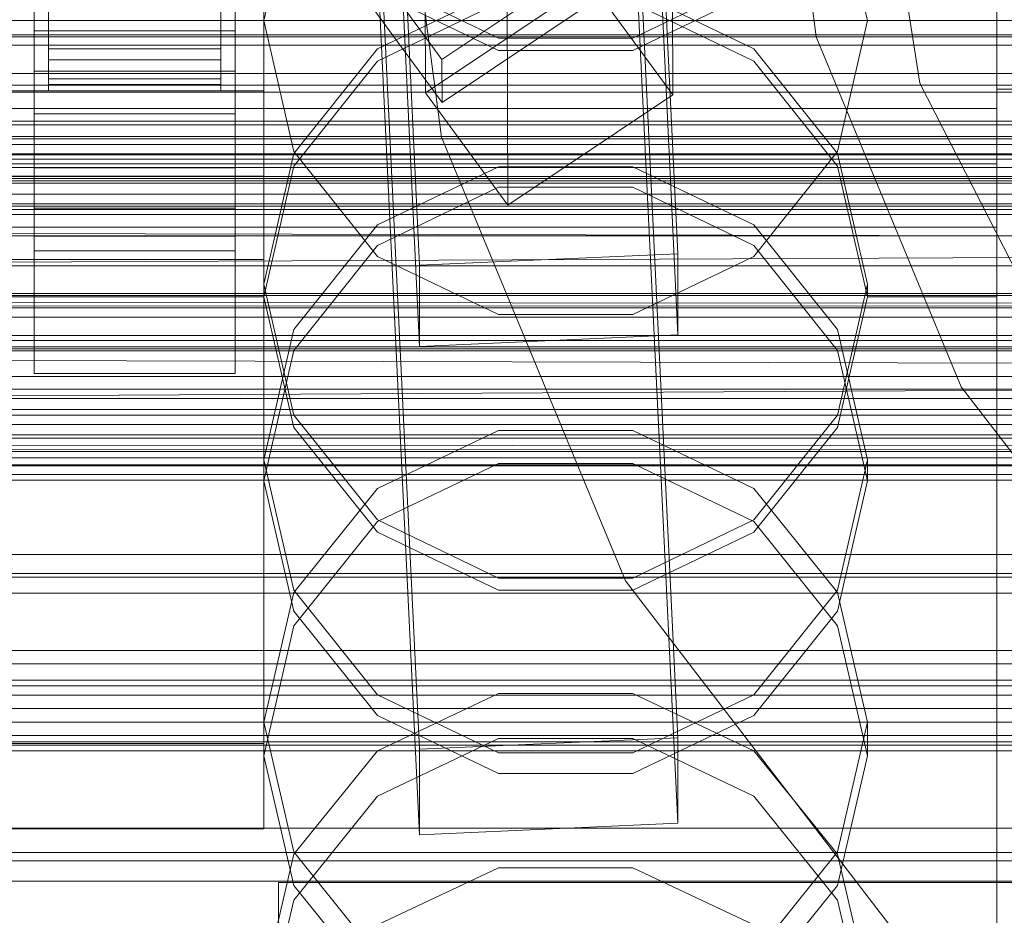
# Model space of a CAD drawing. Header units: millimetres. Extents: x -4395 to 65662, y -65530 to 6847.
# Tile 289 of 656: x 132 to 201, y -34337 to -34275. Entities that reach past the tile are written whole.
import ezdxf

# ---------------------------------------------------------------- set-up
doc = ezdxf.new("R2010")
doc.units = ezdxf.units.MM
for name, color, linetype, lineweight in [('COTAS_O', 1, 'Continuous', 0), ('COTAS_P', 1, 'Continuous', 0), ('frontal_briquetadora', 7, 'Continuous', 0), ('frontal_C01', 7, 'Continuous', 0), ('frontal_C02', 7, 'Continuous', 0), ('frontal_C03', 7, 'Continuous', 0), ('frontal_mezcladora', 7, 'Continuous', 0), ('frontal_secador', 7, 'Continuous', 0)]:
    doc.layers.add(name, color=color, linetype=linetype, lineweight=lineweight)
doc.dimstyles.new('R19_100', dxfattribs={"dimtxt": 250, "dimasz": 150, "dimexe": 150, "dimexo": 80, "dimgap": 100, "dimtad": 1, "dimtih": 1, "dimtoh": 1, "dimdsep": 46, "dimcen": 0.09, "dimadec": 0, "dimazin": 0, "dimtfac": 1, "dimtdec": 4, "dimtofl": 0, "dimtmove": 0, "dimatfit": 3, "dimfxl": 1, "dimtolj": 1, "dimtzin": 0, "dimarcsym": 0})

# ---------------------------------------------------------------- blocks, each defined once
blk = doc.blocks.new('DIM_R33_43')
at = {"layer": 'COTAS_O'}
for p, q in [((-1725, -33700), (-1575, -33655)), ((1725, -33700), (1575, -33655)), ((-1725, -34400), (-1725, -33700)), ((-1725, -33700), (1725, -33700)), ((-1725, -33700), (-1575, -33745)), ((1725, -33700), (1575, -33745)), ((1725, -34400), (1725, -33700))]:
    blk.add_line(p, q, dxfattribs=at)
blk.add_text('3450 O', height=250, dxfattribs=at).set_placement((0, -33600))
blk = doc.blocks.new('DIM_R33_44')
at = {"layer": 'COTAS_P'}
for p, q in [((-150, -32200), (550, -32200)), ((550, -32200), (505, -32350)), ((550, -34800), (550, -32200)), ((550, -32200), (595, -32350)), ((550, -34800), (505, -34650)), ((550, -34800), (595, -34650)), ((-150, -34800), (550, -34800))]:
    blk.add_line(p, q, dxfattribs=at)
blk.add_text('2600 P', height=250, rotation=90, dxfattribs=at).set_placement((450, -33500))
blk = doc.blocks.new('DIM_R33_47')
at = {"layer": 'COTAS_O'}
for p, q in [((-650, -34200), (-500, -34155)), ((650, -34200), (500, -34155)), ((-650, -34900), (-650, -34200)), ((-650, -34200), (650, -34200)), ((-650, -34200), (-500, -34245)), ((650, -34200), (500, -34245)), ((650, -34900), (650, -34200))]:
    blk.add_line(p, q, dxfattribs=at)
blk.add_text('1300 O', height=250, dxfattribs=at).set_placement((0, -34100))

msp = doc.modelspace()

# ---------------------------------------------------------------- linework, layer by layer
at = {"layer": 'frontal_briquetadora'}
for p, q in [((200, -34275), (200, -34100)), ((200, -34275), (200, -34255.133)), ((200, -34275), (200, -34255.545)), ((200, -34275.621), (200, -34255.753)), ((200, -34275), (200, -34255.979)), ((200, -34275), (200, -34257.779)), ((200, -34277.979), (200, -34260.611)), ((200, -34260.694), (200, -34279.784)), ((200, -34261.61), (200, -34281.116)), ((200, -34265.027), (200, -34282.059)), ((151.08, -34265.888), (149, -34275)), ((191, -34275), (188.92, -34265.888)), ((200, -34284.973), (200, -34267.941)), ((200, -34288.446), (200, -34268.879)), ((200, -34288.435), (200, -34268.884)), ((200, -34289.306), (200, -34270.216)), ((156.906, -34272.168), (165.326, -34276.228)), ((174.674, -34276.228), (183.094, -34272.168)), ((200, -34272.021), (200, -34289.389)), ((165.327, -34272.915), (156.907, -34276.965)), ((165.327, -34277.085), (156.907, -34273.035)), ((183.093, -34276.965), (174.673, -34272.915)), ((183.093, -34273.035), (174.673, -34277.085)), ((156.906, -34277.832), (165.326, -34273.772)), ((174.674, -34273.772), (183.094, -34277.832)), ((200, -34274.379), (200, -34294.247)), ((200, -34275), (-160, -34275)), ((149, -34275), (131, -34275)), ((151.08, -34284.112), (149, -34275)), ((191, -34275), (188.92, -34284.112)), ((200, -34275), (191, -34275)), ((750, -34275), (200, -34275)), ((200, -34275), (200, -34294.5)), ((200, -34275), (200, -34294.021)), ((200, -34275), (200, -34292.221)), ((200, -34275), (200, -34294.515)), ((200, -34275), (200, -34294.867)), ((200, -34275), (204, -34275)), ((200, -34295.487), (200, -34275.621)), ((165.326, -34276.228), (174.674, -34276.228)), ((156.907, -34276.965), (151.08, -34284.263)), ((174.673, -34277.085), (165.327, -34277.085)), ((188.92, -34284.263), (183.093, -34276.965)), ((151.08, -34285.14), (156.906, -34277.832)), ((183.094, -34277.832), (188.92, -34285.14)), ((200, -34293.039), (200, -34277.979)), ((750, -34279.784), (200, -34279.784)), ((200, -34279.784), (200, -34298.691)), ((200, -34281.116), (-160, -34281.116)), ((200, -34281.116), (200, -34300.517)), ((200, -34281.121), (200, -34300.538)), ((200, -34282.059), (200, -34296.162)), ((151.08, -34284.263), (149, -34293.364)), ((156.906, -34291.418), (151.08, -34284.112)), ((188.92, -34284.112), (183.094, -34291.418)), ((191, -34293.364), (188.92, -34284.263)), ((-160, -34284.973), (200, -34284.973)), ((149, -34294.247), (151.08, -34285.14)), ((156.907, -34289.221), (165.327, -34285.179)), ((165.327, -34285.179), (174.673, -34285.179)), ((174.673, -34285.179), (183.093, -34289.221)), ((188.92, -34285.14), (191, -34294.247)), ((200, -34302.341), (200, -34284.973)), ((165.326, -34286.607), (156.906, -34290.664)), ((174.674, -34286.607), (165.326, -34286.607)), ((183.094, -34290.664), (174.674, -34286.607)), ((200, -34307.656), (200, -34288.435)), ((200, -34307.682), (200, -34288.446)), ((-160, -34289.389), (200, -34289.389)), ((151.08, -34296.503), (156.907, -34289.221)), ((183.093, -34289.221), (188.92, -34296.503)), ((200, -34307.847), (200, -34289.306)), ((200, -34289.389), (200, -34306.421)), ((156.906, -34290.664), (151.08, -34297.965)), ((188.92, -34297.964), (183.094, -34290.664)), ((165.326, -34295.473), (156.906, -34291.418)), ((183.094, -34291.418), (174.674, -34295.473)), ((200, -34292.221), (200, -34306.82)), ((200, -34303.498), (200, -34293.039)), ((149, -34293.364), (149, -34294.247)), ((149, -34293.364), (151.08, -34302.464)), ((188.92, -34302.464), (191, -34293.364)), ((191, -34293.364), (191, -34294.247)), ((149, -34294.247), (131, -34294.247)), ((151.08, -34303.343), (149, -34294.247)), ((191, -34294.247), (188.92, -34303.343)), ((200, -34294.247), (191, -34294.247)), ((200, -34294.021), (200, -34312.312)), ((200, -34294.247), (200, -34314.065)), ((200, -34294.5), (200, -34313.519)), ((200, -34294.515), (200, -34313.55)), ((200, -34294.867), (200, -34314.683)), ((174.674, -34295.473), (165.326, -34295.473)), ((200, -34315.301), (200, -34295.487)), ((149, -34305.584), (151.08, -34296.503)), ((188.92, -34296.503), (191, -34305.584)), ((200, -34296.162), (200, -34305.188)), ((151.08, -34297.965), (149, -34307.055)), ((191, -34307.055), (188.92, -34297.964)), ((200, -34298.691), (200, -34316.687)), ((200, -34300.517), (200, -34319.289)), ((200, -34300.538), (200, -34319.325)), ((151.08, -34302.464), (156.907, -34309.762)), ((183.093, -34309.762), (188.92, -34302.464)), ((200, -34317.401), (200, -34302.341)), ((156.906, -34310.629), (151.08, -34303.343)), ((188.92, -34303.343), (183.094, -34310.629)), ((156.907, -34307.571), (165.327, -34303.551)), ((165.327, -34303.551), (174.673, -34303.551)), ((174.673, -34303.551), (183.093, -34307.571)), ((200, -34307.765), (200, -34303.498)), ((200, -34305.188), (200, -34307.765)), ((149, -34305.584), (149, -34307.055)), ((151.08, -34314.665), (149, -34305.584)), ((165.326, -34305.831), (156.906, -34309.876)), ((174.674, -34305.831), (165.326, -34305.831)), ((183.094, -34309.876), (174.674, -34305.831)), ((191, -34305.584), (188.92, -34314.665)), ((191, -34305.584), (191, -34307.055)), ((200, -34306.421), (200, -34320.524)), ((200, -34306.82), (200, -34316.575)), ((149, -34307.055), (151.08, -34316.128)), ((151.08, -34314.816), (156.907, -34307.571)), ((183.093, -34307.571), (188.92, -34314.816)), ((188.92, -34316.128), (191, -34307.055)), ((200, -34326.072), (200, -34307.656)), ((200, -34326.113), (200, -34307.682)), ((200, -34325.125), (200, -34307.847)), ((156.906, -34309.876), (151.08, -34317.151)), ((156.907, -34309.762), (165.327, -34313.812)), ((174.673, -34313.812), (183.093, -34309.762)), ((188.92, -34317.151), (183.094, -34309.876)), ((165.326, -34314.669), (156.906, -34310.629)), ((183.094, -34310.629), (174.674, -34314.669)), ((200, -34312.312), (200, -34329.168)), ((200, -34313.519), (200, -34331.59)), ((200, -34313.55), (200, -34331.635)), ((165.327, -34313.812), (174.673, -34313.812)), ((200, -34314.065), (200, -34333.784)), ((149, -34323.849), (151.08, -34314.816)), ((156.907, -34321.948), (151.08, -34314.665)), ((174.674, -34314.669), (165.326, -34314.669)), ((188.92, -34314.665), (183.093, -34321.948)), ((188.92, -34314.816), (191, -34323.849)), ((200, -34314.683), (200, -34334.398)), ((200, -34335.011), (200, -34315.301)), ((151.08, -34316.128), (156.906, -34323.39)), ((183.094, -34323.39), (188.92, -34316.128)), ((151.08, -34317.151), (149, -34326.199)), ((191, -34326.199), (188.92, -34317.151)), ((200, -34316.575), (200, -34320)), ((200, -34316.687), (200, -34333.081)), ((200, -34327.861), (200, -34317.401)), ((200, -34319.289), (200, -34336.971)), ((200, -34319.325), (200, -34337.021)), ((200, -34320.524), (200, -34329.551)), ((165.327, -34321.854), (156.907, -34325.844)), ((165.327, -34325.989), (156.907, -34321.948)), ((174.673, -34321.854), (165.327, -34321.854)), ((183.093, -34325.844), (174.673, -34321.854)), ((183.093, -34321.948), (174.673, -34325.989)), ((149, -34323.849), (149, -34326.199)), ((149, -34323.849), (151.08, -34332.883)), ((156.906, -34323.39), (165.326, -34327.416)), ((174.674, -34327.416), (183.094, -34323.39)), ((188.92, -34332.883), (191, -34323.849)), ((191, -34323.849), (191, -34326.199)), ((156.906, -34329.005), (165.326, -34324.981)), ((165.326, -34324.981), (174.674, -34324.981)), ((174.674, -34324.981), (183.094, -34329.005)), ((200, -34340.477), (200, -34325.125)), ((156.907, -34325.844), (151.08, -34333.033)), ((174.673, -34325.989), (165.327, -34325.989)), ((188.92, -34333.033), (183.093, -34325.844)), ((200, -34343.231), (200, -34326.072)), ((151.08, -34335.219), (149, -34326.199)), ((191, -34326.199), (188.92, -34335.22)), ((200, -34343.286), (200, -34326.113)), ((165.326, -34327.416), (174.674, -34327.416)), ((200, -34332.127), (200, -34327.861)), ((151.08, -34336.235), (156.906, -34329.005)), ((183.094, -34329.005), (188.92, -34336.235)), ((200, -34329.168), (200, -34343.943)), ((200, -34329.551), (200, -34332.127)), ((200, -34331.59), (200, -34348.267)), ((200, -34331.635), (200, -34348.326)), ((151.08, -34332.883), (156.907, -34340.127)), ((183.093, -34340.127), (188.92, -34332.883)), ((151.08, -34333.033), (149, -34341.997)), ((191, -34341.997), (188.92, -34333.033)), ((200, -34333.081), (200, -34347.243)), ((156.907, -34337.96), (165.327, -34333.996)), ((165.327, -34333.996), (174.673, -34333.996)), ((174.673, -34333.996), (183.093, -34337.96)), ((200, -34333.784), (200, -34353.351)), ((200, -34334.398), (200, -34353.959)), ((156.906, -34342.432), (151.08, -34335.219)), ((188.92, -34335.22), (183.094, -34342.432)), ((200, -34354.568), (200, -34335.011)), ((149, -34345.219), (151.08, -34336.235)), ((188.92, -34336.235), (191, -34345.219)), ((200, -34336.971), (200, -34353.127)), ((200, -34337.021), (200, -34353.19))]:
    msp.add_line(p, q, dxfattribs=at)
at = {"layer": 'frontal_C01'}
for p, q in [((174.943, -34231.68), (177.811, -34291.243)), ((159.83, -34292.04), (156.962, -34232.477)), ((177.811, -34296.889), (174.943, -34237.326)), ((159.83, -34297.686), (156.962, -34238.123)), ((149, -34245.976), (149, -34291.64)), ((149, -34297.285), (149, -34251.621)), ((-425, -34286.334), (425, -34286.334)), ((450, -34288.496), (-450, -34288.496)), ((149, -34291.64), (131, -34291.64)), ((149, -34297.285), (149, -34291.64)), ((177.811, -34291.243), (159.83, -34292.04)), ((177.811, -34296.889), (177.811, -34291.243)), ((159.83, -34292.04), (159.83, -34297.686)), ((131, -34297.285), (149, -34297.285)), ((159.83, -34297.686), (177.811, -34296.889)), ((425, -34297.846), (-425, -34297.846)), ((-450, -34299.786), (450, -34299.786)), ((425, -34300.673), (-425, -34300.673)), ((-425, -34312.185), (425, -34312.185))]:
    msp.add_line(p, q, dxfattribs=at)
at = {"layer": 'frontal_C02'}
for p, q in [((133, -34278.518), (133, -34232.699)), ((147, -34232.699), (147, -34278.518)), ((133, -34235.68), (133, -34281.498)), ((147, -34281.498), (147, -34235.68)), ((161.379, -34277.717), (133.847, -34240.194)), ((133, -34288.055), (133, -34242.237)), ((147, -34242.237), (147, -34288.055)), ((133.859, -34243.175), (161.391, -34280.697)), ((133, -34245.217), (133, -34291.036)), ((147, -34291.036), (147, -34245.217)), ((160.247, -34280.028), (160.19, -34265.722)), ((174.943, -34265.663), (177.811, -34324.929)), ((159.83, -34325.721), (156.962, -34266.456)), ((177.451, -34280.176), (177.394, -34265.87)), ((134, -34268.517), (134, -34276.966)), ((146, -34276.966), (146, -34268.517)), ((134, -34268.885), (134, -34277.742)), ((146, -34277.742), (146, -34268.885)), ((134, -34269.504), (134, -34279.049)), ((134, -34269.694), (134, -34279.451)), ((146, -34279.049), (146, -34269.504)), ((146, -34279.451), (146, -34269.694)), ((134, -34269.906), (134, -34279.897)), ((146, -34279.897), (146, -34269.906)), ((172.847, -34270.048), (161.379, -34277.717)), ((177.811, -34330.891), (174.943, -34271.625)), ((159.83, -34331.684), (156.962, -34272.418)), ((171.715, -34272.359), (160.247, -34280.028)), ((177.451, -34280.176), (171.715, -34272.359)), ((161.391, -34280.697), (172.859, -34273.028)), ((134, -34273.788), (134, -34276.966)), ((146, -34276.966), (146, -34273.788)), ((165.926, -34273.539), (165.983, -34287.845)), ((134, -34277.742), (134, -34274.886)), ((146, -34274.886), (146, -34277.742)), ((133, -34290.021), (133, -34275.714)), ((133, -34275.714), (147, -34275.714)), ((133, -34285.26), (133, -34275.714)), ((147, -34275.714), (147, -34290.021)), ((147, -34275.714), (147, -34285.26)), ((134, -34276.966), (134, -34279.049)), ((134, -34276.966), (146, -34276.966)), ((146, -34279.049), (146, -34276.966)), ((134, -34277.742), (146, -34277.742)), ((134, -34279.451), (134, -34277.742)), ((146, -34277.742), (146, -34279.451)), ((161.379, -34277.717), (161.391, -34280.697)), ((147, -34278.518), (133, -34278.518)), ((133, -34278.518), (133, -34281.498)), ((147, -34281.498), (147, -34278.518)), ((134, -34279.049), (134, -34279.897)), ((134, -34279.049), (146, -34279.049)), ((134, -34279.451), (146, -34279.451)), ((134, -34279.897), (134, -34279.451)), ((146, -34279.897), (146, -34279.049)), ((146, -34279.451), (146, -34279.897)), ((-450, -34279.503), (450, -34279.503)), ((131, -34279.887), (149, -34279.887)), ((134, -34279.897), (146, -34279.897)), ((149, -34279.887), (149, -34285.848)), ((149, -34279.887), (149, -34325.324)), ((160.247, -34280.028), (165.983, -34287.845)), ((165.983, -34287.845), (177.451, -34280.176)), ((133, -34281.498), (147, -34281.498)), ((147, -34285.26), (133, -34285.26)), ((133, -34285.26), (133, -34299.566)), ((147, -34299.566), (147, -34285.26)), ((149, -34285.848), (131, -34285.848)), ((149, -34331.285), (149, -34285.848)), ((147, -34288.055), (133, -34288.055)), ((133, -34288.055), (133, -34291.036)), ((147, -34291.036), (147, -34288.055)), ((147, -34290.021), (133, -34290.021)), ((133, -34290.021), (133, -34299.566)), ((147, -34299.566), (147, -34290.021)), ((133, -34291.036), (147, -34291.036)), ((133, -34299.566), (147, -34299.566)), ((-425, -34319.779), (425, -34319.779)), ((149, -34325.324), (131, -34325.324)), ((149, -34331.285), (149, -34325.324)), ((177.811, -34324.929), (159.83, -34325.721)), ((177.811, -34330.891), (177.811, -34324.929)), ((159.83, -34325.721), (159.83, -34331.684)), ((425, -34331.234), (-425, -34331.234)), ((131, -34331.285), (149, -34331.285)), ((159.83, -34331.684), (177.811, -34330.891)), ((425, -34334.92), (-425, -34334.92))]:
    msp.add_line(p, q, dxfattribs=at)
at = {"layer": 'frontal_C03'}
for p, q in [((1270, -34283.241), (-1230, -34283.241)), ((1270, -34283.627), (-1230, -34283.627)), ((1270, -34284.293), (-1230, -34284.293)), ((-1230, -34285.225), (1270, -34285.225)), ((1270, -34286.167), (-1230, -34286.167)), ((1270, -34287.099), (-1230, -34287.099)), ((1270, -34287.765), (-1230, -34287.765)), ((1270, -34288.151), (-1230, -34288.151)), ((1270, -34302.081), (-1230, -34302.081)), ((1270, -34302.468), (-1230, -34302.468)), ((1270, -34303.134), (-1230, -34303.134)), ((-1230, -34304.066), (1270, -34304.066)), ((1270, -34305.008), (-1230, -34305.008)), ((1270, -34305.94), (-1230, -34305.94)), ((1270, -34306.606), (-1230, -34306.606)), ((1270, -34306.992), (-1230, -34306.992)), ((1270, -34320.922), (-1230, -34320.922)), ((1270, -34321.309), (-1230, -34321.309)), ((1270, -34321.975), (-1230, -34321.975)), ((-1230, -34322.907), (1270, -34322.907)), ((1270, -34323.849), (-1230, -34323.849)), ((1270, -34324.781), (-1230, -34324.781)), ((1270, -34325.447), (-1230, -34325.447)), ((1270, -34325.833), (-1230, -34325.833))]:
    msp.add_line(p, q, dxfattribs=at)
at = {"layer": 'frontal_mezcladora'}
for p, q in [((161.361, -34283.129), (157, -34250)), ((187.441, -34276.141), (184, -34250)), ((194.65, -34279.357), (190, -34250)), ((197.531, -34300.5), (187.441, -34276.141)), ((208.143, -34305.84), (194.65, -34279.357)), ((174.149, -34314), (161.361, -34283.129)), ((213.582, -34321.418), (197.531, -34300.5)), ((194.49, -34340.51), (174.149, -34314)), ((150, -34335), (420, -34335)), ((150, -34380), (150, -34335))]:
    msp.add_line(p, q, dxfattribs=at)
at = {"layer": 'frontal_secador'}
for p, q in [((1250, -34276), (-1250, -34276)), ((1250, -34276.144), (-1250, -34276.144)), ((1250, -34276.709), (-1250, -34276.709)), ((1250, -34278.686), (-1250, -34278.686)), ((1250, -34280), (-1250, -34280)), ((1320, -34282), (-1320, -34282)), ((1250, -34282), (-1250, -34282)), ((1320, -34282.273), (-1320, -34282.273)), ((1320, -34283.072), (-1320, -34283.072)), ((1320, -34284.343), (-1320, -34284.343)), ((1250, -34284.651), (-1250, -34284.651)), ((1320, -34286), (-1320, -34286)), ((1250, -34285.859), (-1250, -34285.859)), ((-1250, -34286), (1250, -34286)), ((1320, -34287.929), (-1320, -34287.929)), ((-422.12, -34288.52), (420.5, -34290.5)), ((-1320, -34290), (1320, -34290)), ((-1250, -34290), (1250, -34290)), ((-413.48, -34294.28), (420.5, -34290.5)), ((1320, -34292.071), (-1320, -34292.071)), ((1320, -34294), (-1320, -34294)), ((1250, -34294.141), (-1250, -34294.141)), ((-413.48, -34294.28), (410.42, -34294.82)), ((-407, -34295), (410.42, -34294.82)), ((407, -34295), (-407, -34295)), ((1320, -34295.657), (-1320, -34295.657)), ((1320, -34296.928), (-1320, -34296.928)), ((1250, -34297.285), (-1250, -34297.285)), ((-431.48, -34297.08), (429.5, -34299.5)), ((1320, -34297.727), (-1320, -34297.727)), ((1320, -34298), (-1320, -34298)), ((1250, -34298), (-1250, -34298)), ((-420.92, -34304.12), (429.5, -34299.5)), ((1250, -34301.314), (-1250, -34301.314)), ((1250, -34303.856), (-1250, -34303.856)), ((-420.92, -34304.12), (417.18, -34304.78)), ((-413, -34305), (417.18, -34304.78)), ((1250, -34305.455), (-1250, -34305.455)), ((413, -34305), (-413, -34305)), ((1250, -34306), (-1250, -34306)), ((1360, -34313.5), (-1360, -34313.5)), ((1250, -34313.75), (-1250, -34313.75)), ((1360, -34314.863), (-1360, -34314.863)), ((1360, -34318.859), (-1360, -34318.859)), ((1360, -34325.216), (-1360, -34325.216)), ((1250, -34332.924), (-1250, -34332.924)), ((1360, -34333.5), (-1360, -34333.5))]:
    msp.add_line(p, q, dxfattribs=at)

# ---------------------------------------------------------------- dimensions: what is measured, and where the dimension line sits
at = {"layer": 'COTAS_O'}
for p1, p2, picture, middle in [((-1725, -34400), (1725, -34400), 'DIM_R33_43', (0, -33700)), ((-650, -34900), (650, -34900), 'DIM_R33_47', (0, -34200))]:
    dim = msp.add_aligned_dim(p1=p1, p2=p2, distance=700, text='<> O', dimstyle='R19_100', dxfattribs=at)
    dim.commit()
    dim.dimension.update_dxf_attribs({"geometry": picture, "text_midpoint": middle})
at = {"layer": 'COTAS_P'}
dim = msp.add_aligned_dim(p1=(-150, -34800), p2=(-150, -32200), distance=-700, text='<> P', dimstyle='R19_100', dxfattribs=at)
dim.commit()
dim.dimension.update_dxf_attribs({"geometry": 'DIM_R33_44', "text_midpoint": (550, -33500)})

doc.saveas('drawing.dxf')
